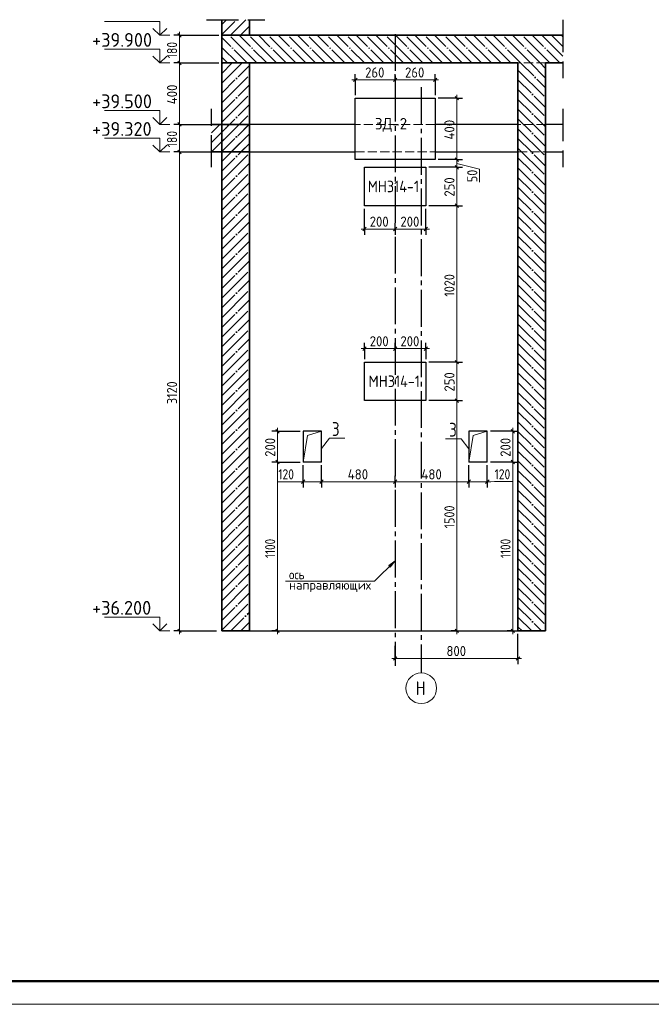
# Model space of a CAD drawing. Header units: millimetres. Extents: x -49773 to 2322955, y -3321 to 58485.
# Tile 418 of 580: x 1614163 to 1627880, y -2856 to 18528. Entities that reach past the tile are written whole.
import ezdxf

# ---------------------------------------------------------------- set-up
doc = ezdxf.new("R2010")
doc.units = ezdxf.units.MM
for name, pattern in [('______11', [500, 400, -50, 0, -50]), ('______2', [270, 200, -70]), ('______4', [900, 700, -200]), ('______5', [1100, 800, -100, 100, -100])]:
    doc.linetypes.add(name, pattern=pattern)
for name, color, linetype, lineweight in [('Standard', 7, 'Continuous', 25), ('Высотная отметки_ общее', 7, 'Continuous', 13), ('Перекрытие (1)', 7, 'Continuous', 35), ('Перекрытие_ общее', 7, 'Continuous', 35), ('Размерная линия_ общее', 7, 'Continuous', 13), ('Стена_ общее', 7, 'Continuous', 35), ('Стена_ Сборный элемент', 7, 'Continuous', 35), ('Текст_ общее', 7, 'Continuous', 13)]:
    doc.layers.add(name, color=color, linetype=linetype, lineweight=lineweight)
doc.layers.add('Осевая линия_ общее', color=7, linetype='______5', lineweight=13, true_color=0xa0a0a0)
doc.styles.add('ISOCPEUR', font='txt')

msp = doc.modelspace()

# ---------------------------------------------------------------- hatches: boundary and pattern name
at = {"layer": 'Осевая линия_ общее', "linetype": 'Continuous', "lineweight": 13, "transparency": 33554687}
msp.add_hatch(color=7, dxfattribs=at).paths.add_polyline_path([(1622176.6, 6672.3), (1622318.1, 6778.3), (1622212, 6636.9)], flags=16)

# ---------------------------------------------------------------- linework, layer by layer
at = {"layer": 'Standard', "color": 7, "linetype": '______4', "lineweight": 25, "transparency": 33554687}
for p, q in [((1618218.1, 18522.5), (1619484.7, 18522.5)), ((1625958.9, 18521.7), (1625958.9, 17255)), ((1618325.6, 15321.7), (1618325.6, 16588.3)), ((1625958.9, 16588.3), (1625958.9, 15321.7))]:
    msp.add_line(p, q, dxfattribs=at)
at = {"layer": 'Standard', "color": 253, "linetype": '______11', "lineweight": 35, "true_color": 0xababab, "transparency": 33554687}
for p, q in [((1618551.4, 18208.1), (1618865.8, 18522.5)), ((1618955.9, 18188.3), (1619151.4, 18383.8)), ((1618551.4, 17359.5), (1618780.2, 17588.3)), ((1618551.4, 16935.3), (1619151.4, 17535.3)), ((1625042.3, 17588.3), (1625584.7, 17045.9)), ((1625466.6, 17588.3), (1625584.7, 17470.2)), ((1618551.4, 16511), (1619151.4, 17111)), ((1624984.7, 17221.7), (1625584.7, 16621.7)), ((1618551.4, 16086.8), (1619151.4, 16686.8)), ((1624984.7, 16797.4), (1625584.7, 16197.4)), ((1618551.4, 15662.5), (1619151.4, 16262.5)), ((1624984.7, 16373.1), (1625584.7, 15773.1)), ((1618551.4, 15238.2), (1619151.4, 15838.2)), ((1624984.7, 15948.9), (1625584.7, 15348.9)), ((1618551.4, 14814), (1619151.4, 15414)), ((1624984.7, 15524.6), (1625584.7, 14924.6)), ((1618551.4, 14389.7), (1619151.4, 14989.7)), ((1624984.7, 15100.3), (1625584.7, 14500.3)), ((1618551.4, 13965.4), (1619151.4, 14565.4)), ((1624984.7, 14676.1), (1625584.7, 14076.1)), ((1618551.4, 13541.2), (1619151.4, 14141.2)), ((1624984.7, 14251.8), (1625584.7, 13651.8)), ((1618551.4, 13116.9), (1619151.4, 13716.9)), ((1624984.7, 13827.5), (1625584.7, 13227.5)), ((1618551.4, 12692.6), (1619151.4, 13292.7)), ((1624984.7, 13403.3), (1625584.7, 12803.3)), ((1618551.4, 12268.4), (1619151.4, 12868.4)), ((1624984.7, 12979), (1625584.7, 12379)), ((1618551.4, 11844.1), (1619151.4, 12444.1)), ((1624984.7, 12554.8), (1625584.7, 11954.8)), ((1618551.4, 11419.9), (1619151.4, 12019.9)), ((1624984.7, 12130.5), (1625584.7, 11530.5)), ((1618551.4, 10995.6), (1619151.4, 11595.6)), ((1624984.7, 11706.2), (1625584.7, 11106.2)), ((1618551.4, 10571.3), (1619151.4, 11171.3)), ((1624984.7, 11282), (1625584.7, 10682)), ((1618551.4, 10147.1), (1619151.4, 10747.1)), ((1624984.7, 10857.7), (1625584.7, 10257.7)), ((1618551.4, 9722.8), (1619151.4, 10322.8)), ((1624984.7, 10433.4), (1625584.7, 9833.4)), ((1618551.4, 9298.5), (1619151.4, 9898.5)), ((1624984.7, 10009.2), (1625584.7, 9409.2)), ((1618551.4, 8874.3), (1619151.4, 9474.3)), ((1624984.7, 9584.9), (1625584.7, 8984.9)), ((1618551.4, 8450), (1619151.4, 9050)), ((1624984.7, 9160.7), (1625584.7, 8560.6)), ((1618551.4, 8025.7), (1619151.4, 8625.7)), ((1624984.7, 8736.4), (1625584.7, 8136.4)), ((1618551.4, 7601.5), (1619151.4, 8201.5)), ((1624984.7, 8312.1), (1625584.7, 7712.1)), ((1618551.4, 7177.2), (1619151.4, 7777.2)), ((1624984.7, 7887.9), (1625584.7, 7287.8)), ((1618551.4, 6752.9), (1619151.4, 7353)), ((1624984.7, 7463.6), (1625584.7, 6863.6)), ((1618551.4, 6328.7), (1619151.4, 6928.7)), ((1624984.7, 7039.3), (1625584.7, 6439.3)), ((1618551.4, 5904.4), (1619151.4, 6504.4)), ((1624984.7, 6615.1), (1625584.7, 6015.1)), ((1618551.4, 5480.2), (1619151.4, 6080.2)), ((1624984.7, 6190.8), (1625584.7, 5590.8)), ((1618750.5, 5255), (1619151.4, 5655.9)), ((1624984.7, 5766.5), (1625496.3, 5255)), ((1624984.7, 5342.3), (1625072, 5255))]:
    msp.add_line(p, q, dxfattribs=at)
at = {"layer": 'Standard', "color": 253, "linetype": '______5', "lineweight": 35, "true_color": 0xababab, "transparency": 33554687}
for p, q in [((1618551.4, 18420.2), (1618653.7, 18522.5)), ((1618743.8, 18188.3), (1619077.9, 18522.5)), ((1618551.4, 17147.4), (1618992.3, 17588.3)), ((1618551.4, 17571.7), (1618568, 17588.3)), ((1625254.5, 17588.3), (1625584.7, 17258.1)), ((1618551.4, 16723.2), (1619151.4, 17323.2)), ((1624984.7, 17433.8), (1625584.7, 16833.8)), ((1618551.4, 16298.9), (1619151.4, 16898.9)), ((1624984.7, 17009.5), (1625584.7, 16409.5)), ((1618551.4, 15874.6), (1619151.4, 16474.6)), ((1624984.7, 16585.3), (1625584.7, 15985.3)), ((1618551.4, 15450.4), (1619151.4, 16050.4)), ((1624984.7, 16161), (1625584.7, 15561)), ((1618551.4, 15026.1), (1619151.4, 15626.1)), ((1624984.7, 15736.7), (1625584.7, 15136.7)), ((1618551.4, 14601.8), (1619151.4, 15201.8)), ((1624984.7, 15312.5), (1625584.7, 14712.5)), ((1618551.4, 14177.6), (1619151.4, 14777.6)), ((1624984.7, 14888.2), (1625584.7, 14288.2)), ((1618551.4, 13753.3), (1619151.4, 14353.3)), ((1624984.7, 14463.9), (1625584.7, 13863.9)), ((1618551.4, 13329), (1619151.4, 13929)), ((1624984.7, 14039.7), (1625584.7, 13439.7)), ((1618551.4, 12904.8), (1619151.4, 13504.8)), ((1624984.7, 13615.4), (1625584.7, 13015.4)), ((1618551.4, 12480.5), (1619151.4, 13080.5)), ((1624984.7, 13191.1), (1625584.7, 12591.1)), ((1618551.4, 12056.3), (1619151.4, 12656.3)), ((1624984.7, 12766.9), (1625584.7, 12166.9)), ((1618551.4, 11632), (1619151.4, 12232)), ((1624984.7, 12342.6), (1625584.7, 11742.6)), ((1618551.4, 11207.7), (1619151.4, 11807.7)), ((1624984.7, 11918.4), (1625584.7, 11318.4)), ((1618551.4, 10783.5), (1619151.4, 11383.5)), ((1624984.7, 11494.1), (1625584.7, 10894.1)), ((1618551.4, 10359.2), (1619151.4, 10959.2)), ((1624984.7, 11069.8), (1625584.7, 10469.8)), ((1618551.4, 9934.9), (1619151.4, 10534.9)), ((1624984.7, 10645.6), (1625584.7, 10045.6)), ((1618551.4, 9510.7), (1619151.4, 10110.7)), ((1624984.7, 10221.3), (1625584.7, 9621.3)), ((1618551.4, 9086.4), (1619151.4, 9686.4)), ((1624984.7, 9797), (1625584.7, 9197)), ((1618551.4, 8662.1), (1619151.4, 9262.1)), ((1624984.7, 9372.8), (1625584.7, 8772.8)), ((1618551.4, 8237.9), (1619151.4, 8837.9)), ((1624984.7, 8948.5), (1625584.7, 8348.5)), ((1618551.4, 7813.6), (1619151.4, 8413.6)), ((1624984.7, 8524.2), (1625584.7, 7924.2)), ((1618551.4, 7389.3), (1619151.4, 7989.3)), ((1624984.7, 8100), (1625584.7, 7500)), ((1618551.4, 6965.1), (1619151.4, 7565.1)), ((1624984.7, 7675.7), (1625584.7, 7075.7)), ((1618551.4, 6540.8), (1619151.4, 7140.8)), ((1624984.7, 7251.5), (1625584.7, 6651.5)), ((1618551.4, 6116.6), (1619151.4, 6716.5)), ((1624984.7, 6827.2), (1625584.7, 6227.2)), ((1618551.4, 5692.3), (1619151.4, 6292.3)), ((1624984.7, 6402.9), (1625584.7, 5802.9)), ((1618551.4, 5268), (1619151.4, 5868)), ((1624984.7, 5978.7), (1625584.7, 5378.7)), ((1618962.6, 5255), (1619151.4, 5443.8)), ((1624984.7, 5554.4), (1625284.1, 5255))]:
    msp.add_line(p, q, dxfattribs=at)
at = {"layer": 'Standard', "color": 7, "linetype": 'Continuous', "lineweight": 35, "transparency": 33554687}
for p, q in [((1618551.4, 18522.5), (1618551.4, 18188.3)), ((1619151.4, 18188.3), (1619151.4, 18522.5)), ((1618551.4, 18188.3), (1618551.4, 17588.3)), ((1625958.9, 18188.3), (1619151.4, 18188.3)), ((1618551.4, 17588.3), (1618551.4, 5255)), ((1619151.4, 5255), (1619151.4, 17588.3)), ((1619151.4, 17588.3), (1624984.7, 17588.3)), ((1624984.7, 17588.3), (1624984.7, 5255)), ((1625584.7, 5255), (1625584.7, 17588.3)), ((1625584.7, 17588.3), (1625958.9, 17588.3)), ((1619151.4, 16255), (1618325.6, 16255)), ((1619151.4, 15655), (1619151.4, 16255)), ((1618325.6, 15655), (1619151.4, 15655)), ((1618551.4, 5255), (1619151.4, 5255)), ((1624984.7, 5255), (1625584.7, 5255))]:
    msp.add_line(p, q, dxfattribs=at)
at = {"layer": 'Standard', "color": 253, "linetype": '______5', "lineweight": 13, "true_color": 0xababab, "transparency": 33554687}
for p, q in [((1619314.8, 17588.3), (1618714.8, 18188.3)), ((1619739, 17588.3), (1619139, 18188.3)), ((1620163.3, 17588.3), (1619563.3, 18188.3)), ((1620587.5, 17588.3), (1619987.5, 18188.3)), ((1621011.8, 17588.3), (1620411.8, 18188.3)), ((1621436.1, 17588.3), (1620836.1, 18188.3)), ((1621860.3, 17588.3), (1621260.3, 18188.3)), ((1622284.6, 17588.3), (1621684.6, 18188.3)), ((1622708.9, 17588.3), (1622108.9, 18188.3)), ((1623133.1, 17588.3), (1622533.1, 18188.3)), ((1623557.4, 17588.3), (1622957.4, 18188.3)), ((1623981.7, 17588.3), (1623381.7, 18188.3)), ((1624405.9, 17588.3), (1623805.9, 18188.3)), ((1624830.2, 17588.3), (1624230.2, 18188.3)), ((1625254.4, 17588.3), (1624654.4, 18188.3)), ((1625678.7, 17588.3), (1625078.7, 18188.3)), ((1625958.9, 17732.4), (1625503, 18188.3)), ((1625958.9, 18156.6), (1625927.2, 18188.3)), ((1618890.5, 17588.3), (1618551.4, 17927.4)), ((1618325.6, 16073.1), (1618507.5, 16255)), ((1618331.8, 15655), (1618931.8, 16255)), ((1618756, 15655), (1619151.4, 16050.4))]:
    msp.add_line(p, q, dxfattribs=at)
at = {"layer": 'Standard', "color": 253, "linetype": '______11', "lineweight": 13, "true_color": 0xababab, "transparency": 33554687}
for p, q in [((1619526.9, 17588.3), (1618926.9, 18188.3)), ((1619951.2, 17588.3), (1619351.1, 18188.3)), ((1620375.4, 17588.3), (1619775.4, 18188.3)), ((1620799.7, 17588.3), (1620199.7, 18188.3)), ((1621223.9, 17588.3), (1620623.9, 18188.3)), ((1621648.2, 17588.3), (1621048.2, 18188.3)), ((1622072.5, 17588.3), (1621472.5, 18188.3)), ((1622496.7, 17588.3), (1621896.7, 18188.3)), ((1622921, 17588.3), (1622321, 18188.3)), ((1623345.3, 17588.3), (1622745.3, 18188.3)), ((1623769.5, 17588.3), (1623169.5, 18188.3)), ((1624193.8, 17588.3), (1623593.8, 18188.3)), ((1624618.1, 17588.3), (1624018.1, 18188.3)), ((1625042.3, 17588.3), (1624442.3, 18188.3)), ((1625466.6, 17588.3), (1624866.6, 18188.3)), ((1625890.9, 17588.3), (1625290.9, 18188.3)), ((1625958.9, 17944.5), (1625715.1, 18188.3)), ((1619102.6, 17588.3), (1618551.4, 18139.6)), ((1618678.4, 17588.3), (1618551.4, 17715.3)), ((1618325.6, 15861), (1618719.6, 16255)), ((1618543.9, 15655), (1619143.9, 16255)), ((1618968.2, 15655), (1619151.4, 15838.2))]:
    msp.add_line(p, q, dxfattribs=at)
at = {"layer": 'Standard', "color": 7, "linetype": 'Continuous', "lineweight": 13, "transparency": 33554687}
msp.add_lwpolyline([(1600015.1, -2855.6), (1659415.1, -2855.6), (1659415.1, 39144.4), (1600015.1, 39144.4), (1600015.1, -2855.6)], close=True, dxfattribs=at)
at = {"layer": 'Standard', "color": 7, "linetype": 'Continuous', "lineweight": 50, "transparency": 33554687}
msp.add_lwpolyline([(1602015.1, 38644.4), (1658915.1, 38644.4), (1658915.1, -2355.6), (1602015.1, -2355.6), (1602015.1, 38644.4)], close=True, dxfattribs=at)
at = {"layer": 'Standard', "color": 7, "linetype": 'Continuous', "lineweight": 13, "transparency": 33554687}
for points in [[(1620318.1, 8921.7), (1620412.3, 9494), (1620718.1, 9588.3)], [(1623918.1, 8921.7), (1624012.3, 9494), (1624318.1, 9588.3)]]:
    msp.add_lwpolyline(points, dxfattribs=at)
at = {"layer": 'Высотная отметки_ общее', "color": 7, "linetype": 'Continuous', "lineweight": 13, "transparency": 33554687}
for p, q in [((1617205.9, 18488.3), (1616005.9, 18488.3)), ((1617205.9, 18188.3), (1617205.9, 18488.3)), ((1617205.9, 18188.3), (1617055.9, 18338.3)), ((1617205.9, 18188.3), (1617355.9, 18338.3)), ((1617205.9, 18188.3), (1617205.9, 18188.3)), ((1617205.9, 18188.3), (1617205.9, 18188.3)), ((1617205.9, 18188.3), (1617426.3, 18188.3)), ((1617205.9, 18188.3), (1617205.9, 18188.3)), ((1617205.9, 18188.3), (1617205.9, 18188.3)), ((1617205.9, 17888.3), (1616005.9, 17888.3)), ((1617205.9, 17588.3), (1617205.9, 17888.3)), ((1617205.9, 17588.3), (1617055.9, 17738.3)), ((1617205.9, 17588.3), (1617355.9, 17738.3)), ((1617205.9, 17588.3), (1617205.9, 17588.3)), ((1617205.9, 17588.3), (1617205.9, 17588.3)), ((1617205.9, 17588.3), (1617426.3, 17588.3)), ((1617205.9, 17588.3), (1617205.9, 17588.3)), ((1617205.9, 17588.3), (1617205.9, 17588.3)), ((1617205.9, 16555), (1616005.9, 16555)), ((1617205.9, 16255), (1617205.9, 16555)), ((1617205.9, 16255), (1617055.9, 16405)), ((1617205.9, 16255), (1617355.9, 16405)), ((1617205.9, 16255), (1617205.9, 16255)), ((1617205.9, 16255), (1617205.9, 16255)), ((1617205.9, 16255), (1617426.3, 16255)), ((1617205.9, 16255), (1617205.9, 16255)), ((1617205.9, 16255), (1617205.9, 16255)), ((1617205.9, 15955), (1616005.9, 15955)), ((1617205.9, 15655), (1617205.9, 15955)), ((1617205.9, 15655), (1617055.9, 15805)), ((1617205.9, 15655), (1617355.9, 15805)), ((1617205.9, 15655), (1617205.9, 15655)), ((1617205.9, 15655), (1617205.9, 15655)), ((1617205.9, 15655), (1617426.3, 15655)), ((1617205.9, 15655), (1617205.9, 15655)), ((1617205.9, 15655), (1617205.9, 15655)), ((1617205.9, 5555), (1616005.9, 5555)), ((1617205.9, 5255), (1617055.9, 5405)), ((1617205.9, 5255), (1617205.9, 5555)), ((1617205.9, 5255), (1617355.9, 5405)), ((1617205.9, 5255), (1617205.9, 5255)), ((1617205.9, 5255), (1617205.9, 5255)), ((1617205.9, 5255), (1617426.3, 5255)), ((1617205.9, 5255), (1617205.9, 5255)), ((1617205.9, 5255), (1617205.9, 5255))]:
    msp.add_line(p, q, dxfattribs=at)
at = {"layer": 'Осевая линия_ общее', "color": 253, "linetype": '______5', "lineweight": -3, "true_color": 0xa0a0a0, "transparency": 33554687}
for p, q in [((1622318.1, 18214.2), (1622318.1, 4495.9)), ((1622884.7, 17060.9), (1622884.7, 4342.6))]:
    msp.add_line(p, q, dxfattribs=at)
at = {"layer": 'Осевая линия_ общее', "color": 7, "linetype": 'Continuous', "lineweight": 13, "transparency": 33554687}
for p, q in [((1622176.6, 6672.3), (1622318.1, 6778.3)), ((1622212, 6636.9), (1622176.6, 6672.3)), ((1622194.3, 6654.6), (1622185.5, 6645.8)), ((1622318.1, 6778.3), (1622212, 6636.9)), ((1622318.1, 6778.3), (1622318.1, 6778.3)), ((1622318.1, 6778.3), (1622318.1, 6778.3)), ((1622318.1, 6778.3), (1622318.1, 6778.3))]:
    msp.add_line(p, q, dxfattribs=at)
for points in [[(1620718.1, 9218.2), (1620888.9, 9436.6), (1621222.3, 9436.6)], [(1623918.1, 9207.8), (1623747.1, 9426.2), (1623413.8, 9426.2)], [(1622318.1, 6778.3), (1621870.2, 6330.5), (1619936.9, 6330.5)]]:
    msp.add_lwpolyline(points, dxfattribs=at)
msp.add_circle((1622884.7, 4009.2), 333.3, dxfattribs=at)
at = {"layer": 'Перекрытие (1)', "color": 7, "linetype": 'Continuous', "lineweight": 13, "transparency": 33554687}
for p, q in [((1619151.4, 18188.3), (1618551.4, 18188.3)), ((1618551.4, 17588.3), (1619151.4, 17588.3))]:
    msp.add_line(p, q, dxfattribs=at)
at = {"layer": 'Перекрытие_ общее', "color": 7, "linetype": 'Continuous', "lineweight": 25, "transparency": 33554687}
for p, q in [((1621451.4, 16255), (1619151.4, 16255)), ((1624984.7, 16255), (1623184.7, 16255)), ((1625958.9, 16255), (1625584.7, 16255)), ((1619151.4, 15655), (1621451.4, 15655)), ((1623184.7, 15655), (1624984.7, 15655)), ((1625584.7, 15655), (1625958.9, 15655))]:
    msp.add_line(p, q, dxfattribs=at)
at = {"layer": 'Перекрытие_ общее', "color": 253, "linetype": '______2', "lineweight": 18, "true_color": 0xababab, "transparency": 33554687}
for p, q in [((1623184.7, 16255), (1621451.4, 16255)), ((1625584.7, 16255), (1624984.7, 16255)), ((1621451.4, 15655), (1623184.7, 15655)), ((1624984.7, 15655), (1625584.7, 15655))]:
    msp.add_line(p, q, dxfattribs=at)
at = {"layer": 'Размерная линия_ общее', "color": 253, "linetype": 'Continuous', "lineweight": -3, "true_color": 0xa0a0a0, "transparency": 33554687}
for p, q in [((1617632.3, 18188.3), (1617507.3, 18188.3)), ((1617632.3, 18188.3), (1617757.3, 18188.3)), ((1617632.3, 18188.3), (1618484.7, 18188.3)), ((1617632.3, 17588.3), (1617507.3, 17588.3)), ((1617632.3, 17588.3), (1617757.3, 17588.3)), ((1617632.3, 17588.3), (1618484.7, 17588.3)), ((1621451.4, 17220.9), (1621451.4, 17345.9)), ((1622318.1, 17220.9), (1622318.1, 17345.9)), ((1623184.7, 17220.9), (1623184.7, 17345.9)), ((1621451.4, 17220.9), (1621451.4, 17095.9)), ((1621451.4, 17220.9), (1621451.4, 16888.3)), ((1622318.1, 17220.9), (1622318.1, 17095.9)), ((1622318.1, 17220.9), (1622318.1, 17220.9)), ((1623184.7, 17220.9), (1623184.7, 17095.9)), ((1623184.7, 17220.9), (1623184.7, 16888.3)), ((1623656.3, 16821.7), (1623251.4, 16821.7)), ((1623656.3, 16821.7), (1623531.3, 16821.7)), ((1623656.3, 16821.7), (1623781.3, 16821.7)), ((1617632.3, 16255), (1617507.3, 16255)), ((1617632.3, 16255), (1617757.3, 16255)), ((1617632.3, 16255), (1618417.8, 16255)), ((1617632.3, 15655), (1617507.3, 15655)), ((1617632.3, 15655), (1617757.3, 15655)), ((1617632.3, 15655), (1618417.8, 15655)), ((1623656.3, 15488.3), (1623531.3, 15488.3)), ((1623656.3, 15488.3), (1623781.3, 15488.3)), ((1623656.3, 15321.7), (1623531.3, 15321.7)), ((1623656.3, 15321.7), (1623781.3, 15321.7)), ((1621651.4, 13981.1), (1621651.4, 14421.7)), ((1622984.7, 13981.1), (1622984.7, 14421.7)), ((1623656.3, 14488.3), (1623531.3, 14488.3)), ((1623656.3, 14488.3), (1623781.3, 14488.3)), ((1621651.4, 13981.1), (1621651.4, 14106.1)), ((1621651.4, 13981.1), (1621651.4, 13856.1)), ((1622318.1, 13981.1), (1622318.1, 14106.1)), ((1622318.1, 13981.1), (1622318.1, 13987.7)), ((1622318.1, 13981.1), (1622318.1, 13856.1)), ((1622984.7, 13981.1), (1622984.7, 14106.1)), ((1622984.7, 13981.1), (1622984.7, 13856.1)), ((1621651.4, 11384.2), (1621651.4, 11509.2)), ((1621651.4, 11384.2), (1621651.4, 11259.2)), ((1621651.4, 11384.2), (1621651.4, 11155)), ((1622318.1, 11384.2), (1622318.1, 11509.2)), ((1622318.1, 11384.2), (1622318.1, 11259.2)), ((1622318.1, 11384.2), (1622318.1, 11384.2)), ((1622984.7, 11384.2), (1622984.7, 11509.2)), ((1622984.7, 11384.2), (1622984.7, 11259.2)), ((1622984.7, 11384.2), (1622984.7, 11155)), ((1623656.3, 11088.3), (1623531.3, 11088.3)), ((1623656.3, 11088.3), (1623781.3, 11088.3)), ((1623656.3, 10255), (1623531.3, 10255)), ((1623656.3, 10255), (1623781.3, 10255)), ((1619762.3, 9588.3), (1619637.3, 9588.3)), ((1619762.3, 9588.3), (1619887.3, 9588.3)), ((1619762.3, 9588.3), (1620251.4, 9588.3)), ((1624873.8, 9588.3), (1624384.7, 9588.3)), ((1624873.8, 9588.3), (1624748.8, 9588.3)), ((1624873.8, 9588.3), (1624998.8, 9588.3)), ((1619762.3, 8921.7), (1619637.3, 8921.7)), ((1619762.3, 8921.7), (1619887.3, 8921.7)), ((1619762.3, 8921.7), (1620251.4, 8921.7)), ((1624873.8, 8921.7), (1624748.8, 8921.7)), ((1624873.8, 8921.7), (1624998.8, 8921.7)), ((1620318.1, 8494.3), (1620318.1, 8619.3)), ((1620718.1, 8494.3), (1620718.1, 8619.3)), ((1622318.1, 8494.3), (1622318.1, 8619.3)), ((1623918.1, 8494.3), (1623918.1, 8619.3)), ((1624318.1, 8494.3), (1624318.1, 8619.3)), ((1620318.1, 8494.3), (1620318.1, 8369.3)), ((1620718.1, 8494.3), (1620718.1, 8369.3)), ((1622318.1, 8494.3), (1622318.1, 8369.3)), ((1623918.1, 8494.3), (1623918.1, 8369.3)), ((1624318.1, 8494.3), (1624318.1, 8369.3)), ((1617632.3, 5255), (1617507.3, 5255)), ((1617632.3, 5255), (1617757.3, 5255)), ((1617632.3, 5255), (1618436.4, 5255)), ((1619762.3, 5255), (1619637.3, 5255)), ((1619762.3, 5255), (1619887.3, 5255)), ((1619762.3, 5255), (1619764.4, 5255)), ((1623656.3, 5255), (1623531.3, 5255)), ((1623656.3, 5255), (1623644.3, 5255)), ((1623656.3, 5255), (1623781.3, 5255)), ((1624873.8, 5255), (1624748.8, 5255)), ((1624873.8, 5255), (1624871.7, 5255)), ((1624873.8, 5255), (1624998.8, 5255)), ((1624984.7, 4655.3), (1624984.7, 5188.3)), ((1622318.1, 4655.3), (1622318.1, 4926.4)), ((1622318.1, 4655.3), (1622318.1, 4780.3)), ((1624984.7, 4655.3), (1624984.7, 4780.3)), ((1622318.1, 4655.3), (1622318.1, 4530.3)), ((1624984.7, 4655.3), (1624984.7, 4530.3))]:
    msp.add_line(p, q, dxfattribs=at)
at = {"layer": 'Размерная линия_ общее', "color": 7, "linetype": 'Continuous', "lineweight": 25, "transparency": 33554687}
for p, q in [((1617669.8, 18150.8), (1617594.8, 18225.8)), ((1617669.8, 17550.8), (1617594.8, 17625.8)), ((1621413.9, 17183.4), (1621488.9, 17258.4)), ((1622280.6, 17183.4), (1622355.6, 17258.4)), ((1623147.2, 17183.4), (1623222.2, 17258.4)), ((1623693.8, 16784.1), (1623618.8, 16859.2)), ((1617669.8, 16217.5), (1617594.8, 16292.5)), ((1617669.8, 15617.5), (1617594.8, 15692.5)), ((1623693.8, 15450.8), (1623618.8, 15525.8)), ((1623693.8, 15284.1), (1623618.8, 15359.2)), ((1623693.8, 14450.8), (1623618.8, 14525.8)), ((1621613.9, 13943.6), (1621688.9, 14018.6)), ((1622280.6, 13943.6), (1622355.6, 14018.6)), ((1622947.2, 13943.6), (1623022.2, 14018.6)), ((1621613.9, 11346.7), (1621688.9, 11421.7)), ((1622280.6, 11346.7), (1622355.6, 11421.7)), ((1622947.2, 11346.7), (1623022.2, 11421.7)), ((1623693.8, 11050.8), (1623618.8, 11125.8)), ((1623693.8, 10217.5), (1623618.8, 10292.5)), ((1619799.8, 9550.8), (1619724.8, 9625.8)), ((1624911.3, 9550.8), (1624836.3, 9625.8)), ((1619799.8, 8884.2), (1619724.8, 8959.2)), ((1624911.3, 8884.2), (1624836.3, 8959.2)), ((1620280.6, 8456.8), (1620355.6, 8531.8)), ((1620680.6, 8456.8), (1620755.6, 8531.8)), ((1622280.6, 8456.8), (1622355.6, 8531.8)), ((1623880.6, 8456.8), (1623955.6, 8531.8)), ((1624280.6, 8456.8), (1624355.6, 8531.8)), ((1617669.8, 5217.5), (1617594.8, 5292.5)), ((1619799.8, 5217.5), (1619724.8, 5292.5)), ((1623693.8, 5217.5), (1623618.8, 5292.5)), ((1624911.3, 5217.5), (1624836.3, 5292.5)), ((1622280.6, 4617.8), (1622355.6, 4692.8)), ((1624947.2, 4617.8), (1625022.2, 4692.8))]:
    msp.add_line(p, q, dxfattribs=at)
at = {"layer": 'Размерная линия_ общее', "color": 7, "linetype": 'Continuous', "lineweight": 13, "transparency": 33554687}
for p, q in [((1617632.3, 18188.3), (1617632.3, 18263.3)), ((1617632.3, 17588.3), (1617632.3, 18188.3)), ((1617632.3, 16255), (1617632.3, 17588.3)), ((1621451.4, 17220.9), (1621376.4, 17220.9)), ((1621451.4, 17220.9), (1622318.1, 17220.9)), ((1622318.1, 17220.9), (1623184.7, 17220.9)), ((1623184.7, 17220.9), (1623259.7, 17220.9)), ((1623656.3, 16821.7), (1623656.3, 16896.7)), ((1623656.3, 15488.3), (1623656.3, 16821.7)), ((1617632.3, 15655), (1617632.3, 16255)), ((1623656.3, 15321.7), (1623656.3, 15488.3)), ((1623656.3, 15405), (1624151.6, 15285)), ((1623656.3, 14488.3), (1623656.3, 15321.7)), ((1624151.6, 15285), (1624151.6, 14999)), ((1623656.3, 11088.3), (1623656.3, 14488.3)), ((1621651.4, 13981.1), (1621576.4, 13981.1)), ((1621651.4, 13981.1), (1622318.1, 13981.1)), ((1622318.1, 13981.1), (1622984.7, 13981.1)), ((1622984.7, 13981.1), (1623059.7, 13981.1)), ((1621651.4, 11384.2), (1621576.4, 11384.2)), ((1621651.4, 11384.2), (1622318.1, 11384.2)), ((1622318.1, 11384.2), (1622984.7, 11384.2)), ((1622984.7, 11384.2), (1623059.7, 11384.2)), ((1623656.3, 10255), (1623656.3, 11088.3)), ((1619762.3, 9588.3), (1619762.3, 9663.3)), ((1624873.8, 9588.3), (1624873.8, 9663.3)), ((1619762.3, 8921.7), (1619762.3, 9588.3)), ((1624873.8, 8921.7), (1624873.8, 9588.3)), ((1620174.4, 8494.7), (1619778.4, 8494.7)), ((1620518.1, 8494.3), (1620174.4, 8494.7)), ((1620318.1, 8494.3), (1620243, 8494.3)), ((1620318.1, 8494.3), (1620718.1, 8494.3)), ((1620718.1, 8494.3), (1622318.1, 8494.3)), ((1622318.1, 8494.3), (1623918.1, 8494.3)), ((1623918.1, 8494.3), (1624318.1, 8494.3)), ((1624118.1, 8494.3), (1624476, 8496)), ((1624318.1, 8494.3), (1624393.1, 8494.3)), ((1624476, 8496), (1624872, 8496)), ((1617632.3, 5255), (1617632.3, 5180)), ((1619762.3, 5255), (1619762.3, 5180)), ((1623656.3, 5255), (1623656.3, 5180)), ((1624873.8, 5255), (1624873.8, 5180)), ((1622318.1, 4655.3), (1622243, 4655.3)), ((1622318.1, 4655.3), (1624984.7, 4655.3)), ((1624984.7, 4655.3), (1625059.7, 4655.3))]:
    msp.add_line(p, q, dxfattribs=at)
for points in [[(1617632.3, 5255), (1617632.3, 10116), (1617632.3, 10116), (1617632.3, 15655)], [(1623656.3, 5255), (1623656.3, 7534.5), (1623656.3, 7534.5), (1623656.3, 7962), (1623656.3, 7962), (1623656.3, 10255)], [(1619762.3, 5255), (1619762.3, 6803.4), (1619762.3, 6803.4), (1619762.3, 8921.7)], [(1624873.8, 5255), (1624873.8, 7002.2), (1624873.8, 7002.2), (1624873.8, 8921.7)]]:
    msp.add_lwpolyline(points, dxfattribs=at)
at = {"layer": 'Размерная линия_ общее', "color": 253, "linetype": 'Continuous', "lineweight": -3, "true_color": 0xa0a0a0, "transparency": 33554687}
for points in [[(1623656.3, 15488.3), (1623639.3, 15488.3), (1623639.3, 15488.3), (1623251.4, 15488.3)], [(1623656.3, 15321.7), (1623639.3, 15321.7), (1623639.3, 15321.7), (1623051.4, 15321.7)], [(1623656.3, 14488.3), (1623639.3, 14488.3), (1623639.3, 14488.3), (1623639.3, 14488.3), (1623639.3, 14488.3), (1623051.4, 14488.3)], [(1623656.3, 11088.3), (1623639.3, 11088.3), (1623639.3, 11088.3), (1623639.3, 11088.3), (1623639.3, 11088.3), (1623639.3, 11088.3), (1623639.3, 11088.3), (1623051.4, 11088.3)], [(1623656.3, 10255), (1623639.3, 10255), (1623639.3, 10255), (1623639.3, 10255), (1623639.3, 10255), (1623639.3, 10255), (1623639.3, 10255), (1623639.3, 10255), (1623639.3, 10255), (1623051.4, 10255)], [(1620318.1, 8494.3), (1620318.1, 8511.6), (1620318.1, 8511.6), (1620318.1, 8511.6), (1620318.1, 8511.6), (1620318.1, 8511.9), (1620318.1, 8511.9), (1620318.1, 8855)], [(1620718.1, 8494.3), (1620718.1, 8511.5), (1620718.1, 8511.5), (1620718.1, 8511.6), (1620718.1, 8511.6), (1620718.1, 8512), (1620718.1, 8512), (1620718.1, 8855)], [(1623918.1, 8494.3), (1623918.1, 8512.8), (1623918.1, 8512.8), (1623918.1, 8855)], [(1624318.1, 8494.3), (1624318.1, 8512.9), (1624318.1, 8512.9), (1624318.1, 8855)], [(1624873.8, 8921.7), (1624856.8, 8921.7), (1624856.8, 8921.7), (1624384.7, 8921.7)], [(1622318.1, 8494.3), (1622318.1, 8511.4), (1622318.1, 8511.4), (1622318.1, 8512.4), (1622318.1, 8512.4), (1622318.1, 8598.9)]]:
    msp.add_lwpolyline(points, dxfattribs=at)
at = {"layer": 'Стена_ общее', "color": 7, "linetype": 'Continuous', "lineweight": 35, "transparency": 33554687}
for p, q in [((1618551.4, 18188.3), (1619151.4, 18188.3)), ((1619151.4, 17588.3), (1618551.4, 17588.3))]:
    msp.add_line(p, q, dxfattribs=at)
at = {"layer": 'Стена_ общее', "color": 253, "linetype": '______2', "lineweight": 18, "true_color": 0xababab, "transparency": 33554687}
msp.add_line((1625584.7, 17588.3), (1624984.7, 17588.3), dxfattribs=at)
msp.add_line((1625584.7, 17588.3), (1624984.7, 17588.3), dxfattribs=at)
at = {"layer": 'Стена_ общее', "color": 7, "linetype": 'Continuous', "lineweight": 25, "transparency": 33554687}
for p, q in [((1620318.1, 9588.3), (1620318.1, 8921.7)), ((1620718.1, 9588.3), (1620318.1, 9588.3)), ((1620718.1, 8921.7), (1620718.1, 9588.3)), ((1623918.1, 9588.3), (1623918.1, 8921.7)), ((1624318.1, 9588.3), (1623918.1, 9588.3)), ((1624318.1, 8921.7), (1624318.1, 9588.3)), ((1620718.1, 8921.7), (1620318.1, 8921.7)), ((1624318.1, 8921.7), (1623918.1, 8921.7)), ((1619151.4, 5255), (1624984.7, 5255))]:
    msp.add_line(p, q, dxfattribs=at)
at = {"layer": 'Стена_ Сборный элемент', "color": 7, "linetype": 'Continuous', "lineweight": 25, "transparency": 33554687}
for p, q in [((1621451.4, 15488.3), (1621451.4, 16821.7)), ((1621451.4, 16821.7), (1623184.7, 16821.7)), ((1623184.7, 16821.7), (1623184.7, 15488.3)), ((1623184.7, 15488.3), (1621451.4, 15488.3)), ((1621651.4, 14488.3), (1621651.4, 15321.7)), ((1621651.4, 15321.7), (1622984.7, 15321.7)), ((1622984.7, 15321.7), (1622984.7, 14488.3)), ((1622984.7, 14488.3), (1621651.4, 14488.3)), ((1621651.4, 10255), (1621651.4, 11088.3)), ((1621651.4, 11088.3), (1622984.7, 11088.3)), ((1622984.7, 11088.3), (1622984.7, 10255)), ((1622984.7, 10255), (1621651.4, 10255))]:
    msp.add_line(p, q, dxfattribs=at)

# ---------------------------------------------------------------- texts
at = {"layer": 'Standard', "color": 7, "linetype": 'Continuous', "lineweight": 25, "transparency": 33554687, "attachment_point": 7, "style": 'ISOCPEUR'}
for s, insert, char_height, width in [('\\W0.94;ЗД-2', (1621878.4, 16092.2), 250, 879.301), ('\\W0.89;МН314-1', (1621722.2, 14780.5), 250, 1335.818), ('\\W0.89;МН314-1', (1621740.1, 10550.1), 250, 1335.804), ('\\W0.78;3', (1620945, 9488.6), 300, 326.407), ('\\W0.78;3', (1623490.7, 9472.6), 300, 326.397), ('\\W0.80;Н', (1622764.7, 3859.3), 300, 359.83)]:
    msp.add_mtext(s, dxfattribs=dict(at, insert=insert, char_height=char_height, width=width))
at = {"layer": 'Высотная отметки_ общее', "color": 7, "linetype": 'Continuous', "lineweight": 25, "transparency": 33554687, "char_height": 300, "width": 1492.388, "attachment_point": 7, "style": 'ISOCPEUR'}
for s, insert in [('\\W0.96;+39.900', (1615735.9, 17938.3)), ('\\W0.96;+39.500', (1615735.9, 16605)), ('\\W0.96;+39.320', (1615735.9, 16005)), ('\\W0.96;+36.200', (1615735.9, 5605))]:
    msp.add_mtext(s, dxfattribs=dict(at, insert=insert))
at = {"layer": 'Размерная линия_ общее', "color": 7, "linetype": 'Continuous', "lineweight": 25, "transparency": 33554687, "char_height": 220, "attachment_point": 7, "rotation": 90, "style": 'ISOCPEUR'}
for s, insert, width in [('\\W0.83;180', (1617582.3, 17690.3), 508.564), ('\\W0.92;400', (1617582.3, 16690.6), 584.446), ('\\W0.92;400', (1623606.3, 15924), 584.438), ('\\W0.83;180', (1617582.3, 15757), 508.571), ('\\W0.87;50', (1624101.6, 14999), 403.932), ('\\W0.91;250', (1623606.3, 14685), 561.996), ('\\W0.87;1020', (1623606.3, 12513.3), 666.903), ('\\W0.87;3120', (1617582.3, 10180), 666.903), ('\\W0.91;250', (1623606.3, 10451.7), 561.996), ('\\W0.91;200', (1619712.3, 9035), 561.981), ('\\W0.91;200', (1624823.8, 9035), 561.981), ('\\W0.87;1500', (1623606.3, 7480), 666.903), ('\\W0.80;1100', (1619712.3, 6835.3), 615.719), ('\\W0.80;1100', (1624823.8, 6835.3), 615.719)]:
    msp.add_mtext(s, dxfattribs=dict(at, insert=insert, width=width))
at = {"layer": 'Размерная линия_ общее', "color": 7, "linetype": 'Continuous', "lineweight": 25, "transparency": 33554687, "char_height": 220, "attachment_point": 7, "style": 'ISOCPEUR'}
for s, insert, width in [('\\W0.91;260', (1621664.7, 17270.9), 561.981), ('\\W0.91;260', (1622531.4, 17270.9), 561.988), ('\\W0.91;200', (1621764.7, 14031.1), 561.981), ('\\W0.91;200', (1622431.4, 14031.1), 561.988), ('\\W0.91;200', (1621764.7, 11434.2), 561.981), ('\\W0.91;200', (1622431.4, 11434.2), 561.988), ('\\W0.83;120', (1619778.4, 8544.7), 508.571), ('\\W0.92;480', (1621287, 8544.3), 584.438), ('\\W0.92;480', (1622887, 8544.3), 584.438), ('\\W0.83;120', (1624476, 8546), 508.571), ('\\W0.91;800', (1623431.4, 4705.3), 561.988)]:
    msp.add_mtext(s, dxfattribs=dict(at, insert=insert, width=width))
at = {"layer": 'Текст_ общее', "color": 7, "linetype": 'Continuous', "lineweight": 18, "transparency": 33554687, "char_height": 200, "attachment_point": 7, "style": 'ISOCPEUR'}
for s, insert, width in [('\\W0.91;ось', (1620013.1, 6376.1), 490.684), ('\\W0.98;направляющих', (1620013.1, 6096.1), 1906.677)]:
    msp.add_mtext(s, dxfattribs=dict(at, insert=insert, width=width))

doc.saveas('drawing.dxf')
